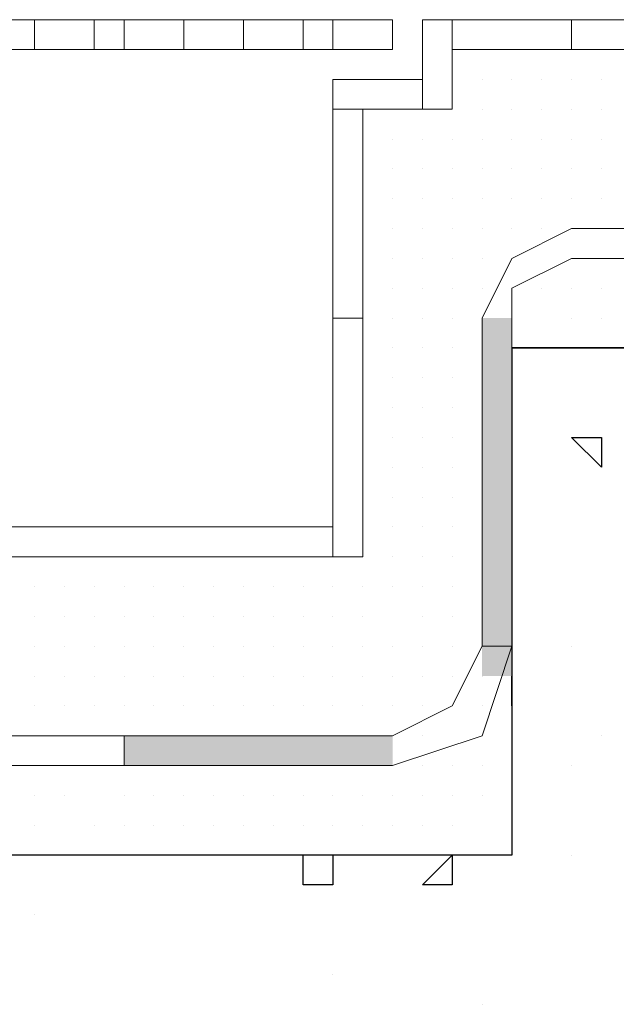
# Model space of a CAD drawing. Header units: metres. Extents: x 5.7 to 89.8, y 4 to 63.5.
# Tile 435 of 475: x 71.279 to 71.472, y 49.54 to 49.858. Entities that reach past the tile are written whole.
import ezdxf

# ---------------------------------------------------------------- set-up
doc = ezdxf.new("R2010")
doc.units = ezdxf.units.M
doc.header["$MEASUREMENT"] = 0
for name, color, linetype in [('PDF17_furn', 7, 'Continuous'), ('PDF17_hatch', 7, 'Continuous'), ('PDF17_hatch-borshi', 7, 'Continuous'), ('PDF17_Isogam', 7, 'Continuous'), ('PDF17_kaff', 7, 'Continuous')]:
    doc.layers.add(name, color=color, linetype=linetype)

msp = doc.modelspace()

# ---------------------------------------------------------------- linework, layer by layer
at = {"layer": 'PDF17_furn', "lineweight": 18}
msp.add_lwpolyline([(71.3993, 49.85751), (71.12962, 49.85751), (71.12962, 49.84788), (71.3993, 49.84788)], close=True, dxfattribs=at)
for points in [[(71.28372, 49.85751), (71.28372, 49.84788)], [(71.30298, 49.85751), (71.30298, 49.84788)], [(71.31262, 49.85751), (71.31262, 49.84788)], [(71.33188, 49.85751), (71.33188, 49.84788)], [(71.35114, 49.85751), (71.35114, 49.84788)], [(71.3704, 49.85751), (71.3704, 49.84788)], [(71.38003, 49.85751), (71.38003, 49.84788)]]:
    msp.add_lwpolyline(points, dxfattribs=at)
at = {"layer": 'PDF17_hatch', "lineweight": 25}
for points in [[(71.46671, 49.72268), (71.46671, 49.71304), (71.45708, 49.72268)], [(71.41856, 49.58784), (71.41856, 49.57821), (71.40893, 49.57821)]]:
    msp.add_lwpolyline(points, close=True, dxfattribs=at)
for points in [[(71.45708, 49.65526), (71.45708, 49.65526)], [(71.43782, 49.63599), (71.43782, 49.64563), (71.43782, 49.62636)], [(71.43782, 49.62636), (71.43782, 49.62636)], [(71.46671, 49.62636), (71.46671, 49.62636)], [(71.45708, 49.61673), (71.45708, 49.61673)], [(71.38003, 49.58784), (71.38003, 49.57821), (71.3704, 49.57821), (71.3704, 49.58784)], [(71.45708, 49.58784), (71.45708, 49.58784)], [(71.40893, 49.57821), (71.40893, 49.57821)], [(71.28372, 49.56858), (71.28372, 49.56858)], [(71.38003, 49.54931), (71.38003, 49.54931)], [(71.42819, 49.53968), (71.42819, 49.53968)]]:
    msp.add_lwpolyline(points, dxfattribs=at)
at = {"layer": 'PDF17_hatch-borshi', "lineweight": 18}
for points in [[(71.42819, 49.84788), (71.42819, 49.84788)], [(71.42819, 49.84788), (71.42819, 49.84788)], [(71.43782, 49.84788), (71.43782, 49.84788)], [(71.44745, 49.84788), (71.44745, 49.84788)], [(71.41856, 49.83825), (71.41856, 49.83825)], [(71.41856, 49.83825), (71.41856, 49.83825)], [(71.42819, 49.83825), (71.42819, 49.83825)], [(71.42819, 49.83825), (71.42819, 49.83825)], [(71.43782, 49.83825), (71.43782, 49.83825)], [(71.43782, 49.83825), (71.43782, 49.83825)], [(71.43782, 49.83825), (71.43782, 49.83825)], [(71.43782, 49.83825), (71.43782, 49.83825)], [(71.44745, 49.83825), (71.44745, 49.83825)], [(71.44745, 49.83825), (71.44745, 49.83825)], [(71.45708, 49.83825), (71.45708, 49.83825)], [(71.45708, 49.83825), (71.45708, 49.83825)], [(71.45708, 49.83825), (71.45708, 49.83825)], [(71.45708, 49.83825), (71.45708, 49.83825)], [(71.46671, 49.83825), (71.46671, 49.83825)], [(71.46671, 49.83825), (71.46671, 49.83825)], [(71.46671, 49.83825), (71.46671, 49.83825)], [(71.46671, 49.83825), (71.46671, 49.83825)], [(71.38966, 49.82862), (71.38966, 49.82862)], [(71.38966, 49.82862), (71.38966, 49.82862)], [(71.3993, 49.82862), (71.3993, 49.82862)], [(71.3993, 49.82862), (71.3993, 49.82862)], [(71.40893, 49.82862), (71.40893, 49.82862)], [(71.40893, 49.82862), (71.40893, 49.82862)], [(71.40893, 49.82862), (71.40893, 49.82862)], [(71.40893, 49.82862), (71.40893, 49.82862)], [(71.41856, 49.82862), (71.41856, 49.82862)], [(71.41856, 49.82862), (71.41856, 49.82862)], [(71.42819, 49.82862), (71.42819, 49.82862)], [(71.42819, 49.82862), (71.42819, 49.82862)], [(71.42819, 49.82862), (71.42819, 49.82862)], [(71.42819, 49.82862), (71.42819, 49.82862)], [(71.43782, 49.82862), (71.43782, 49.82862)], [(71.43782, 49.82862), (71.43782, 49.82862)], [(71.43782, 49.82862), (71.43782, 49.82862)], [(71.44745, 49.82862), (71.44745, 49.82862)], [(71.44745, 49.82862), (71.44745, 49.82862)], [(71.44745, 49.82862), (71.44745, 49.82862)], [(71.45708, 49.82862), (71.45708, 49.82862)], [(71.45708, 49.82862), (71.45708, 49.82862)], [(71.45708, 49.82862), (71.45708, 49.82862)], [(71.46671, 49.82862), (71.46671, 49.82862)], [(71.46671, 49.82862), (71.46671, 49.82862)], [(71.38966, 49.81899), (71.38966, 49.81899)], [(71.38966, 49.81899), (71.38966, 49.81899)], [(71.38966, 49.81899), (71.38966, 49.81899)], [(71.3993, 49.81899), (71.3993, 49.81899)], [(71.3993, 49.81899), (71.3993, 49.81899)], [(71.3993, 49.81899), (71.3993, 49.81899)], [(71.3993, 49.81899), (71.3993, 49.81899)], [(71.40893, 49.81899), (71.40893, 49.81899)], [(71.40893, 49.81899), (71.40893, 49.81899)], [(71.40893, 49.81899), (71.40893, 49.81899)], [(71.41856, 49.81899), (71.41856, 49.81899)], [(71.41856, 49.81899), (71.41856, 49.81899)], [(71.41856, 49.81899), (71.41856, 49.81899)], [(71.41856, 49.81899), (71.41856, 49.81899)], [(71.42819, 49.81899), (71.42819, 49.81899)], [(71.42819, 49.81899), (71.42819, 49.81899)], [(71.42819, 49.81899), (71.42819, 49.81899)], [(71.43782, 49.81899), (71.43782, 49.81899)], [(71.43782, 49.81899), (71.43782, 49.81899)], [(71.43782, 49.81899), (71.43782, 49.81899)], [(71.43782, 49.81899), (71.43782, 49.81899)], [(71.44745, 49.81899), (71.44745, 49.81899)], [(71.44745, 49.81899), (71.44745, 49.81899)], [(71.44745, 49.81899), (71.44745, 49.81899)], [(71.45708, 49.81899), (71.45708, 49.81899)], [(71.45708, 49.81899), (71.45708, 49.81899)], [(71.45708, 49.81899), (71.45708, 49.81899)], [(71.45708, 49.81899), (71.45708, 49.81899)], [(71.46671, 49.81899), (71.46671, 49.81899)], [(71.46671, 49.81899), (71.46671, 49.81899)], [(71.46671, 49.81899), (71.46671, 49.81899)], [(71.46671, 49.81899), (71.46671, 49.81899)], [(71.38966, 49.80936), (71.38966, 49.80936)], [(71.38966, 49.80936), (71.38966, 49.80936)], [(71.38966, 49.80936), (71.38966, 49.80936)], [(71.3993, 49.80936), (71.3993, 49.80936)], [(71.3993, 49.80936), (71.3993, 49.80936)], [(71.3993, 49.80936), (71.3993, 49.80936)], [(71.40893, 49.80936), (71.40893, 49.80936)], [(71.40893, 49.80936), (71.40893, 49.80936)], [(71.40893, 49.80936), (71.40893, 49.80936)], [(71.40893, 49.80936), (71.40893, 49.80936)], [(71.40893, 49.80936), (71.40893, 49.80936)], [(71.41856, 49.80936), (71.41856, 49.80936)], [(71.41856, 49.80936), (71.41856, 49.80936)], [(71.42819, 49.80936), (71.42819, 49.80936)], [(71.42819, 49.80936), (71.42819, 49.80936)], [(71.42819, 49.80936), (71.42819, 49.80936)], [(71.43782, 49.80936), (71.43782, 49.80936)], [(71.43782, 49.80936), (71.43782, 49.80936)], [(71.43782, 49.80936), (71.43782, 49.80936)], [(71.44745, 49.80936), (71.44745, 49.80936)], [(71.44745, 49.80936), (71.44745, 49.80936)], [(71.44745, 49.80936), (71.44745, 49.80936)], [(71.44745, 49.80936), (71.44745, 49.80936)], [(71.45708, 49.80936), (71.45708, 49.80936)], [(71.45708, 49.80936), (71.45708, 49.80936)], [(71.45708, 49.80936), (71.45708, 49.80936)], [(71.46671, 49.80936), (71.46671, 49.80936)], [(71.46671, 49.80936), (71.46671, 49.80936)], [(71.46671, 49.80936), (71.46671, 49.80936)], [(71.38966, 49.79972), (71.38966, 49.79972)], [(71.38966, 49.79972), (71.38966, 49.79972)], [(71.38966, 49.79972), (71.38966, 49.79972)], [(71.3993, 49.79972), (71.3993, 49.79972)], [(71.3993, 49.79972), (71.3993, 49.79972)], [(71.3993, 49.79972), (71.3993, 49.79972)], [(71.40893, 49.79972), (71.40893, 49.79972)], [(71.40893, 49.79972), (71.40893, 49.79972)], [(71.40893, 49.79972), (71.40893, 49.79972)], [(71.41856, 49.79972), (71.41856, 49.79972)], [(71.41856, 49.79972), (71.41856, 49.79972)], [(71.41856, 49.79972), (71.41856, 49.79972)], [(71.41856, 49.79972), (71.41856, 49.79972)], [(71.42819, 49.79972), (71.42819, 49.79972)], [(71.42819, 49.79972), (71.42819, 49.79972)], [(71.43782, 49.79972), (71.43782, 49.79972)], [(71.43782, 49.79972), (71.43782, 49.79972)], [(71.43782, 49.79972), (71.43782, 49.79972)], [(71.43782, 49.79972), (71.43782, 49.79972)], [(71.44745, 49.79972), (71.44745, 49.79972)], [(71.44745, 49.79972), (71.44745, 49.79972)], [(71.44745, 49.79972), (71.44745, 49.79972)], [(71.44745, 49.79972), (71.44745, 49.79972)], [(71.45708, 49.79972), (71.45708, 49.79972)], [(71.45708, 49.79972), (71.45708, 49.79972)], [(71.46671, 49.79972), (71.46671, 49.79972)], [(71.46671, 49.79972), (71.46671, 49.79972)], [(71.38966, 49.79009), (71.38966, 49.79009)], [(71.38966, 49.79009), (71.38966, 49.79009)], [(71.38966, 49.79009), (71.38966, 49.79009)], [(71.3993, 49.79009), (71.3993, 49.79009)], [(71.3993, 49.79009), (71.3993, 49.79009)], [(71.3993, 49.79009), (71.3993, 49.79009)], [(71.40893, 49.79009), (71.40893, 49.79009)], [(71.40893, 49.79009), (71.40893, 49.79009)], [(71.40893, 49.79009), (71.40893, 49.79009)], [(71.40893, 49.79009), (71.40893, 49.79009)], [(71.41856, 49.79009), (71.41856, 49.79009)], [(71.41856, 49.79009), (71.41856, 49.79009)], [(71.41856, 49.79009), (71.41856, 49.79009)], [(71.41856, 49.79009), (71.41856, 49.79009)], [(71.42819, 49.79009), (71.42819, 49.79009)], [(71.42819, 49.79009), (71.42819, 49.79009)], [(71.42819, 49.79009), (71.42819, 49.79009)], [(71.42819, 49.79009), (71.42819, 49.79009)], [(71.43782, 49.79009), (71.43782, 49.79009)], [(71.43782, 49.79009), (71.43782, 49.79009)], [(71.43782, 49.79009), (71.43782, 49.79009)], [(71.44745, 49.79009), (71.44745, 49.79009)], [(71.44745, 49.79009), (71.44745, 49.79009)], [(71.44745, 49.79009), (71.44745, 49.79009)], [(71.44745, 49.79009), (71.44745, 49.79009)], [(71.45708, 49.79009), (71.45708, 49.79009)], [(71.45708, 49.79009), (71.45708, 49.79009)], [(71.45708, 49.79009), (71.45708, 49.79009)], [(71.46671, 49.79009), (71.46671, 49.79009)], [(71.46671, 49.79009), (71.46671, 49.79009)], [(71.46671, 49.79009), (71.46671, 49.79009)], [(71.38966, 49.78046), (71.38966, 49.78046)], [(71.38966, 49.78046), (71.38966, 49.78046)], [(71.38966, 49.78046), (71.38966, 49.78046)], [(71.3993, 49.78046), (71.3993, 49.78046)], [(71.3993, 49.78046), (71.3993, 49.78046)], [(71.3993, 49.78046), (71.3993, 49.78046)], [(71.40893, 49.78046), (71.40893, 49.78046)], [(71.40893, 49.78046), (71.40893, 49.78046)], [(71.40893, 49.78046), (71.40893, 49.78046)], [(71.41856, 49.78046), (71.41856, 49.78046)], [(71.41856, 49.78046), (71.41856, 49.78046)], [(71.41856, 49.78046), (71.41856, 49.78046)], [(71.42819, 49.78046), (71.42819, 49.78046)], [(71.42819, 49.78046), (71.42819, 49.78046)], [(71.42819, 49.78046), (71.42819, 49.78046)], [(71.45708, 49.78046), (71.45708, 49.78046)], [(71.38966, 49.77083), (71.38966, 49.77083)], [(71.38966, 49.77083), (71.38966, 49.77083)], [(71.38966, 49.77083), (71.38966, 49.77083)], [(71.38966, 49.77083), (71.38966, 49.77083)], [(71.3993, 49.77083), (71.3993, 49.77083)], [(71.3993, 49.77083), (71.3993, 49.77083)], [(71.3993, 49.77083), (71.3993, 49.77083)], [(71.3993, 49.77083), (71.3993, 49.77083)], [(71.40893, 49.77083), (71.40893, 49.77083)], [(71.40893, 49.77083), (71.40893, 49.77083)], [(71.40893, 49.77083), (71.40893, 49.77083)], [(71.40893, 49.77083), (71.40893, 49.77083)], [(71.41856, 49.77083), (71.41856, 49.77083)], [(71.41856, 49.77083), (71.41856, 49.77083)], [(71.41856, 49.77083), (71.41856, 49.77083)], [(71.41856, 49.77083), (71.41856, 49.77083)], [(71.42819, 49.77083), (71.42819, 49.77083)], [(71.42819, 49.77083), (71.42819, 49.77083)], [(71.42819, 49.77083), (71.42819, 49.77083)], [(71.42819, 49.77083), (71.42819, 49.77083)], [(71.43782, 49.77083), (71.43782, 49.77083)], [(71.43782, 49.77083), (71.43782, 49.77083)], [(71.44745, 49.77083), (71.44745, 49.77083)], [(71.45708, 49.77083), (71.45708, 49.77083)], [(71.45708, 49.77083), (71.45708, 49.77083)], [(71.46671, 49.77083), (71.46671, 49.77083)], [(71.46671, 49.77083), (71.46671, 49.77083)], [(71.46671, 49.77083), (71.46671, 49.77083)], [(71.46671, 49.77083), (71.46671, 49.77083)], [(71.38966, 49.7612), (71.38966, 49.7612)], [(71.38966, 49.7612), (71.38966, 49.7612)], [(71.3993, 49.7612), (71.3993, 49.7612)], [(71.3993, 49.7612), (71.3993, 49.7612)], [(71.3993, 49.7612), (71.3993, 49.7612)], [(71.40893, 49.7612), (71.40893, 49.7612)], [(71.40893, 49.7612), (71.40893, 49.7612)], [(71.40893, 49.7612), (71.40893, 49.7612)], [(71.40893, 49.7612), (71.40893, 49.7612)], [(71.41856, 49.7612), (71.41856, 49.7612)], [(71.41856, 49.7612), (71.41856, 49.7612)], [(71.43782, 49.7612), (71.43782, 49.7612)], [(71.45708, 49.7612), (71.45708, 49.7612)], [(71.45708, 49.7612), (71.45708, 49.7612)], [(71.46671, 49.7612), (71.46671, 49.7612)], [(71.38966, 49.75157), (71.38966, 49.75157)], [(71.38966, 49.75157), (71.38966, 49.75157)], [(71.38966, 49.75157), (71.38966, 49.75157)], [(71.3993, 49.75157), (71.3993, 49.75157)], [(71.3993, 49.75157), (71.3993, 49.75157)], [(71.3993, 49.75157), (71.3993, 49.75157)], [(71.3993, 49.75157), (71.3993, 49.75157)], [(71.40893, 49.75157), (71.40893, 49.75157)], [(71.40893, 49.75157), (71.40893, 49.75157)], [(71.40893, 49.75157), (71.40893, 49.75157)], [(71.41856, 49.75157), (71.41856, 49.75157)], [(71.41856, 49.75157), (71.41856, 49.75157)], [(71.41856, 49.75157), (71.41856, 49.75157)], [(71.42819, 49.75157), (71.42819, 49.75157)], [(71.42819, 49.75157), (71.42819, 49.75157)], [(71.43782, 49.75157), (71.43782, 49.75157)], [(71.44745, 49.75157), (71.44745, 49.75157)], [(71.44745, 49.75157), (71.44745, 49.75157)], [(71.46671, 49.75157), (71.46671, 49.75157)], [(71.46671, 49.75157), (71.46671, 49.75157)], [(71.38966, 49.74194), (71.38966, 49.74194)], [(71.38966, 49.74194), (71.38966, 49.74194)], [(71.3993, 49.74194), (71.3993, 49.74194)], [(71.3993, 49.74194), (71.3993, 49.74194)], [(71.3993, 49.74194), (71.3993, 49.74194)], [(71.40893, 49.74194), (71.40893, 49.74194)], [(71.40893, 49.74194), (71.40893, 49.74194)], [(71.40893, 49.74194), (71.40893, 49.74194)], [(71.40893, 49.74194), (71.40893, 49.74194)], [(71.41856, 49.74194), (71.41856, 49.74194)], [(71.41856, 49.74194), (71.41856, 49.74194)], [(71.41856, 49.74194), (71.41856, 49.74194)], [(71.41856, 49.74194), (71.41856, 49.74194)], [(71.38966, 49.73231), (71.38966, 49.73231)], [(71.38966, 49.73231), (71.38966, 49.73231)], [(71.38966, 49.73231), (71.38966, 49.73231)], [(71.3993, 49.73231), (71.3993, 49.73231)], [(71.3993, 49.73231), (71.3993, 49.73231)], [(71.3993, 49.73231), (71.3993, 49.73231)], [(71.40893, 49.73231), (71.40893, 49.73231)], [(71.40893, 49.73231), (71.40893, 49.73231)], [(71.40893, 49.73231), (71.40893, 49.73231)], [(71.41856, 49.73231), (71.41856, 49.73231)], [(71.41856, 49.73231), (71.41856, 49.73231)], [(71.41856, 49.73231), (71.41856, 49.73231)], [(71.38966, 49.72268), (71.38966, 49.72268)], [(71.38966, 49.72268), (71.38966, 49.72268)], [(71.38966, 49.72268), (71.38966, 49.72268)], [(71.3993, 49.72268), (71.3993, 49.72268)], [(71.3993, 49.72268), (71.3993, 49.72268)], [(71.40893, 49.72268), (71.40893, 49.72268)], [(71.40893, 49.72268), (71.40893, 49.72268)], [(71.40893, 49.72268), (71.40893, 49.72268)], [(71.40893, 49.72268), (71.40893, 49.72268)], [(71.41856, 49.72268), (71.41856, 49.72268)], [(71.41856, 49.72268), (71.41856, 49.72268)], [(71.41856, 49.72268), (71.41856, 49.72268)], [(71.38966, 49.71304), (71.38966, 49.71304)], [(71.38966, 49.71304), (71.38966, 49.71304)], [(71.38966, 49.71304), (71.38966, 49.71304)], [(71.3993, 49.71304), (71.3993, 49.71304)], [(71.3993, 49.71304), (71.3993, 49.71304)], [(71.3993, 49.71304), (71.3993, 49.71304)], [(71.3993, 49.71304), (71.3993, 49.71304)], [(71.40893, 49.71304), (71.40893, 49.71304)], [(71.40893, 49.71304), (71.40893, 49.71304)], [(71.40893, 49.71304), (71.40893, 49.71304)], [(71.40893, 49.71304), (71.40893, 49.71304)], [(71.41856, 49.71304), (71.41856, 49.71304)], [(71.41856, 49.71304), (71.41856, 49.71304)], [(71.41856, 49.71304), (71.41856, 49.71304)], [(71.41856, 49.71304), (71.41856, 49.71304)], [(71.38966, 49.70341), (71.38966, 49.70341)], [(71.38966, 49.70341), (71.38966, 49.70341)], [(71.38966, 49.70341), (71.38966, 49.70341)], [(71.38966, 49.70341), (71.38966, 49.70341)], [(71.3993, 49.70341), (71.3993, 49.70341)], [(71.3993, 49.70341), (71.3993, 49.70341)], [(71.3993, 49.70341), (71.3993, 49.70341)], [(71.40893, 49.70341), (71.40893, 49.70341)], [(71.40893, 49.70341), (71.40893, 49.70341)], [(71.40893, 49.70341), (71.40893, 49.70341)], [(71.40893, 49.70341), (71.40893, 49.70341)], [(71.41856, 49.70341), (71.41856, 49.70341)], [(71.41856, 49.70341), (71.41856, 49.70341)], [(71.41856, 49.70341), (71.41856, 49.70341)], [(71.41856, 49.70341), (71.41856, 49.70341)], [(71.38966, 49.69378), (71.38966, 49.69378)], [(71.3993, 49.69378), (71.3993, 49.69378)], [(71.3993, 49.69378), (71.3993, 49.69378)], [(71.3993, 49.69378), (71.3993, 49.69378)], [(71.40893, 49.69378), (71.40893, 49.69378)], [(71.40893, 49.69378), (71.40893, 49.69378)], [(71.41856, 49.69378), (71.41856, 49.69378)], [(71.41856, 49.69378), (71.41856, 49.69378)], [(71.41856, 49.69378), (71.41856, 49.69378)], [(71.42819, 49.69378), (71.42819, 49.69378)], [(71.28372, 49.68415), (71.28372, 49.68415)], [(71.29335, 49.68415), (71.29335, 49.68415)], [(71.30298, 49.68415), (71.30298, 49.68415)], [(71.30298, 49.68415), (71.30298, 49.68415)], [(71.32225, 49.68415), (71.32225, 49.68415)], [(71.33188, 49.68415), (71.33188, 49.68415)], [(71.34151, 49.68415), (71.34151, 49.68415)], [(71.34151, 49.68415), (71.34151, 49.68415)], [(71.35114, 49.68415), (71.35114, 49.68415)], [(71.35114, 49.68415), (71.35114, 49.68415)], [(71.35114, 49.68415), (71.35114, 49.68415)], [(71.36077, 49.68415), (71.36077, 49.68415)], [(71.36077, 49.68415), (71.36077, 49.68415)], [(71.3704, 49.68415), (71.3704, 49.68415)], [(71.3704, 49.68415), (71.3704, 49.68415)], [(71.3704, 49.68415), (71.3704, 49.68415)], [(71.3704, 49.68415), (71.3704, 49.68415)], [(71.38966, 49.68415), (71.38966, 49.68415)], [(71.38966, 49.68415), (71.38966, 49.68415)], [(71.38966, 49.68415), (71.38966, 49.68415)], [(71.38966, 49.68415), (71.38966, 49.68415)], [(71.3993, 49.68415), (71.3993, 49.68415)], [(71.3993, 49.68415), (71.3993, 49.68415)], [(71.3993, 49.68415), (71.3993, 49.68415)], [(71.40893, 49.68415), (71.40893, 49.68415)], [(71.40893, 49.68415), (71.40893, 49.68415)], [(71.40893, 49.68415), (71.40893, 49.68415)], [(71.40893, 49.68415), (71.40893, 49.68415)], [(71.40893, 49.68415), (71.40893, 49.68415)], [(71.41856, 49.68415), (71.41856, 49.68415)], [(71.41856, 49.68415), (71.41856, 49.68415)], [(71.41856, 49.68415), (71.41856, 49.68415)], [(71.41856, 49.68415), (71.41856, 49.68415)], [(71.28372, 49.67452), (71.28372, 49.67452)], [(71.28372, 49.67452), (71.28372, 49.67452)], [(71.28372, 49.67452), (71.28372, 49.67452)], [(71.29335, 49.67452), (71.29335, 49.67452)], [(71.29335, 49.67452), (71.29335, 49.67452)], [(71.29335, 49.67452), (71.29335, 49.67452)], [(71.30298, 49.67452), (71.30298, 49.67452)], [(71.30298, 49.67452), (71.30298, 49.67452)], [(71.30298, 49.67452), (71.30298, 49.67452)], [(71.31262, 49.67452), (71.31262, 49.67452)], [(71.31262, 49.67452), (71.31262, 49.67452)], [(71.31262, 49.67452), (71.31262, 49.67452)], [(71.31262, 49.67452), (71.31262, 49.67452)], [(71.32225, 49.67452), (71.32225, 49.67452)], [(71.32225, 49.67452), (71.32225, 49.67452)], [(71.32225, 49.67452), (71.32225, 49.67452)], [(71.32225, 49.67452), (71.32225, 49.67452)], [(71.33188, 49.67452), (71.33188, 49.67452)], [(71.33188, 49.67452), (71.33188, 49.67452)], [(71.33188, 49.67452), (71.33188, 49.67452)], [(71.33188, 49.67452), (71.33188, 49.67452)], [(71.34151, 49.67452), (71.34151, 49.67452)], [(71.34151, 49.67452), (71.34151, 49.67452)], [(71.34151, 49.67452), (71.34151, 49.67452)], [(71.35114, 49.67452), (71.35114, 49.67452)], [(71.35114, 49.67452), (71.35114, 49.67452)], [(71.35114, 49.67452), (71.35114, 49.67452)], [(71.36077, 49.67452), (71.36077, 49.67452)], [(71.3704, 49.67452), (71.3704, 49.67452)], [(71.3704, 49.67452), (71.3704, 49.67452)], [(71.38003, 49.67452), (71.38003, 49.67452)], [(71.38003, 49.67452), (71.38003, 49.67452)], [(71.38003, 49.67452), (71.38003, 49.67452)], [(71.38003, 49.67452), (71.38003, 49.67452)], [(71.38966, 49.67452), (71.38966, 49.67452)], [(71.38966, 49.67452), (71.38966, 49.67452)], [(71.38966, 49.67452), (71.38966, 49.67452)], [(71.3993, 49.67452), (71.3993, 49.67452)], [(71.3993, 49.67452), (71.3993, 49.67452)], [(71.3993, 49.67452), (71.3993, 49.67452)], [(71.3993, 49.67452), (71.3993, 49.67452)], [(71.40893, 49.67452), (71.40893, 49.67452)], [(71.40893, 49.67452), (71.40893, 49.67452)], [(71.40893, 49.67452), (71.40893, 49.67452)], [(71.41856, 49.67452), (71.41856, 49.67452)], [(71.41856, 49.67452), (71.41856, 49.67452)], [(71.41856, 49.67452), (71.41856, 49.67452)], [(71.41856, 49.67452), (71.41856, 49.67452)], [(71.28372, 49.66489), (71.28372, 49.66489)], [(71.28372, 49.66489), (71.28372, 49.66489)], [(71.29335, 49.66489), (71.29335, 49.66489)], [(71.29335, 49.66489), (71.29335, 49.66489)], [(71.30298, 49.66489), (71.30298, 49.66489)], [(71.30298, 49.66489), (71.30298, 49.66489)], [(71.30298, 49.66489), (71.30298, 49.66489)], [(71.31262, 49.66489), (71.31262, 49.66489)], [(71.31262, 49.66489), (71.31262, 49.66489)], [(71.31262, 49.66489), (71.31262, 49.66489)], [(71.32225, 49.66489), (71.32225, 49.66489)], [(71.32225, 49.66489), (71.32225, 49.66489)], [(71.32225, 49.66489), (71.32225, 49.66489)], [(71.32225, 49.66489), (71.32225, 49.66489)], [(71.33188, 49.66489), (71.33188, 49.66489)], [(71.33188, 49.66489), (71.33188, 49.66489)], [(71.33188, 49.66489), (71.33188, 49.66489)], [(71.34151, 49.66489), (71.34151, 49.66489)], [(71.34151, 49.66489), (71.34151, 49.66489)], [(71.34151, 49.66489), (71.34151, 49.66489)], [(71.34151, 49.66489), (71.34151, 49.66489)], [(71.35114, 49.66489), (71.35114, 49.66489)], [(71.35114, 49.66489), (71.35114, 49.66489)], [(71.35114, 49.66489), (71.35114, 49.66489)], [(71.36077, 49.66489), (71.36077, 49.66489)], [(71.36077, 49.66489), (71.36077, 49.66489)], [(71.36077, 49.66489), (71.36077, 49.66489)], [(71.3704, 49.66489), (71.3704, 49.66489)], [(71.3704, 49.66489), (71.3704, 49.66489)], [(71.3704, 49.66489), (71.3704, 49.66489)], [(71.38003, 49.66489), (71.38003, 49.66489)], [(71.38003, 49.66489), (71.38003, 49.66489)], [(71.38966, 49.66489), (71.38966, 49.66489)], [(71.38966, 49.66489), (71.38966, 49.66489)], [(71.38966, 49.66489), (71.38966, 49.66489)], [(71.40893, 49.66489), (71.40893, 49.66489)], [(71.40893, 49.66489), (71.40893, 49.66489)], [(71.40893, 49.66489), (71.40893, 49.66489)], [(71.40893, 49.66489), (71.40893, 49.66489)], [(71.41856, 49.66489), (71.41856, 49.66489)], [(71.41856, 49.66489), (71.41856, 49.66489)], [(71.41856, 49.66489), (71.41856, 49.66489)], [(71.28372, 49.65526), (71.28372, 49.65526)], [(71.28372, 49.65526), (71.28372, 49.65526)], [(71.28372, 49.65526), (71.28372, 49.65526)], [(71.28372, 49.65526), (71.28372, 49.65526)], [(71.29335, 49.65526), (71.29335, 49.65526)], [(71.29335, 49.65526), (71.29335, 49.65526)], [(71.29335, 49.65526), (71.29335, 49.65526)], [(71.29335, 49.65526), (71.29335, 49.65526)], [(71.30298, 49.65526), (71.30298, 49.65526)], [(71.30298, 49.65526), (71.30298, 49.65526)], [(71.30298, 49.65526), (71.30298, 49.65526)], [(71.31262, 49.65526), (71.31262, 49.65526)], [(71.31262, 49.65526), (71.31262, 49.65526)], [(71.31262, 49.65526), (71.31262, 49.65526)], [(71.32225, 49.65526), (71.32225, 49.65526)], [(71.32225, 49.65526), (71.32225, 49.65526)], [(71.32225, 49.65526), (71.32225, 49.65526)], [(71.33188, 49.65526), (71.33188, 49.65526)], [(71.33188, 49.65526), (71.33188, 49.65526)], [(71.33188, 49.65526), (71.33188, 49.65526)], [(71.34151, 49.65526), (71.34151, 49.65526)], [(71.34151, 49.65526), (71.34151, 49.65526)], [(71.34151, 49.65526), (71.34151, 49.65526)], [(71.34151, 49.65526), (71.34151, 49.65526)], [(71.35114, 49.65526), (71.35114, 49.65526)], [(71.35114, 49.65526), (71.35114, 49.65526)], [(71.35114, 49.65526), (71.35114, 49.65526)], [(71.35114, 49.65526), (71.35114, 49.65526)], [(71.35114, 49.65526), (71.35114, 49.65526)], [(71.36077, 49.65526), (71.36077, 49.65526)], [(71.36077, 49.65526), (71.36077, 49.65526)], [(71.36077, 49.65526), (71.36077, 49.65526)], [(71.36077, 49.65526), (71.36077, 49.65526)], [(71.3704, 49.65526), (71.3704, 49.65526)], [(71.3704, 49.65526), (71.3704, 49.65526)], [(71.3704, 49.65526), (71.3704, 49.65526)], [(71.38003, 49.65526), (71.38003, 49.65526)], [(71.38003, 49.65526), (71.38003, 49.65526)], [(71.38003, 49.65526), (71.38003, 49.65526)], [(71.38003, 49.65526), (71.38003, 49.65526)], [(71.38966, 49.65526), (71.38966, 49.65526)], [(71.38966, 49.65526), (71.38966, 49.65526)], [(71.38966, 49.65526), (71.38966, 49.65526)], [(71.3993, 49.65526), (71.3993, 49.65526)], [(71.3993, 49.65526), (71.3993, 49.65526)], [(71.3993, 49.65526), (71.3993, 49.65526)], [(71.3993, 49.65526), (71.3993, 49.65526)], [(71.40893, 49.65526), (71.40893, 49.65526)], [(71.40893, 49.65526), (71.40893, 49.65526)], [(71.40893, 49.65526), (71.40893, 49.65526)], [(71.40893, 49.65526), (71.40893, 49.65526)], [(71.41856, 49.65526), (71.41856, 49.65526)], [(71.41856, 49.65526), (71.41856, 49.65526)], [(71.41856, 49.65526), (71.41856, 49.65526)], [(71.41856, 49.65526), (71.41856, 49.65526)], [(71.41856, 49.65526), (71.41856, 49.65526)], [(71.42819, 49.65526), (71.42819, 49.65526)], [(71.28372, 49.64563), (71.28372, 49.64563)], [(71.28372, 49.64563), (71.28372, 49.64563)], [(71.28372, 49.64563), (71.28372, 49.64563)], [(71.29335, 49.64563), (71.29335, 49.64563)], [(71.29335, 49.64563), (71.29335, 49.64563)], [(71.29335, 49.64563), (71.29335, 49.64563)], [(71.29335, 49.64563), (71.29335, 49.64563)], [(71.30298, 49.64563), (71.30298, 49.64563)], [(71.30298, 49.64563), (71.30298, 49.64563)], [(71.30298, 49.64563), (71.30298, 49.64563)], [(71.31262, 49.64563), (71.31262, 49.64563)], [(71.31262, 49.64563), (71.31262, 49.64563)], [(71.31262, 49.64563), (71.31262, 49.64563)], [(71.31262, 49.64563), (71.31262, 49.64563)], [(71.32225, 49.64563), (71.32225, 49.64563)], [(71.32225, 49.64563), (71.32225, 49.64563)], [(71.32225, 49.64563), (71.32225, 49.64563)], [(71.32225, 49.64563), (71.32225, 49.64563)], [(71.32225, 49.64563), (71.32225, 49.64563)], [(71.33188, 49.64563), (71.33188, 49.64563)], [(71.33188, 49.64563), (71.33188, 49.64563)], [(71.33188, 49.64563), (71.33188, 49.64563)], [(71.33188, 49.64563), (71.33188, 49.64563)], [(71.34151, 49.64563), (71.34151, 49.64563)], [(71.34151, 49.64563), (71.34151, 49.64563)], [(71.34151, 49.64563), (71.34151, 49.64563)], [(71.35114, 49.64563), (71.35114, 49.64563)], [(71.35114, 49.64563), (71.35114, 49.64563)], [(71.36077, 49.64563), (71.36077, 49.64563)], [(71.36077, 49.64563), (71.36077, 49.64563)], [(71.3704, 49.64563), (71.3704, 49.64563)], [(71.3704, 49.64563), (71.3704, 49.64563)], [(71.3704, 49.64563), (71.3704, 49.64563)], [(71.38003, 49.64563), (71.38003, 49.64563)], [(71.38003, 49.64563), (71.38003, 49.64563)], [(71.38003, 49.64563), (71.38003, 49.64563)], [(71.38966, 49.64563), (71.38966, 49.64563)], [(71.38966, 49.64563), (71.38966, 49.64563)], [(71.38966, 49.64563), (71.38966, 49.64563)], [(71.38966, 49.64563), (71.38966, 49.64563)], [(71.3993, 49.64563), (71.3993, 49.64563)], [(71.3993, 49.64563), (71.3993, 49.64563)], [(71.40893, 49.64563), (71.40893, 49.64563)], [(71.40893, 49.64563), (71.40893, 49.64563)], [(71.40893, 49.64563), (71.40893, 49.64563)], [(71.40893, 49.64563), (71.40893, 49.64563)], [(71.41856, 49.64563), (71.41856, 49.64563)], [(71.41856, 49.64563), (71.41856, 49.64563)], [(71.41856, 49.64563), (71.41856, 49.64563)], [(71.42819, 49.64563), (71.42819, 49.64563)], [(71.28372, 49.63599), (71.28372, 49.63599)], [(71.28372, 49.63599), (71.28372, 49.63599)], [(71.28372, 49.63599), (71.28372, 49.63599)], [(71.29335, 49.63599), (71.29335, 49.63599)], [(71.29335, 49.63599), (71.29335, 49.63599)], [(71.29335, 49.63599), (71.29335, 49.63599)], [(71.29335, 49.63599), (71.29335, 49.63599)], [(71.29335, 49.63599), (71.29335, 49.63599)], [(71.30298, 49.63599), (71.30298, 49.63599)], [(71.30298, 49.63599), (71.30298, 49.63599)], [(71.30298, 49.63599), (71.30298, 49.63599)], [(71.31262, 49.63599), (71.31262, 49.63599)], [(71.31262, 49.63599), (71.31262, 49.63599)], [(71.31262, 49.63599), (71.31262, 49.63599)], [(71.31262, 49.63599), (71.31262, 49.63599)], [(71.32225, 49.63599), (71.32225, 49.63599)], [(71.32225, 49.63599), (71.32225, 49.63599)], [(71.32225, 49.63599), (71.32225, 49.63599)], [(71.32225, 49.63599), (71.32225, 49.63599)], [(71.32225, 49.63599), (71.32225, 49.63599)], [(71.33188, 49.63599), (71.33188, 49.63599)], [(71.33188, 49.63599), (71.33188, 49.63599)], [(71.33188, 49.63599), (71.33188, 49.63599)], [(71.33188, 49.63599), (71.33188, 49.63599)], [(71.33188, 49.63599), (71.33188, 49.63599)], [(71.34151, 49.63599), (71.34151, 49.63599)], [(71.34151, 49.63599), (71.34151, 49.63599)], [(71.34151, 49.63599), (71.34151, 49.63599)], [(71.34151, 49.63599), (71.34151, 49.63599)], [(71.35114, 49.63599), (71.35114, 49.63599)], [(71.35114, 49.63599), (71.35114, 49.63599)], [(71.35114, 49.63599), (71.35114, 49.63599)], [(71.35114, 49.63599), (71.35114, 49.63599)], [(71.36077, 49.63599), (71.36077, 49.63599)], [(71.36077, 49.63599), (71.36077, 49.63599)], [(71.36077, 49.63599), (71.36077, 49.63599)], [(71.36077, 49.63599), (71.36077, 49.63599)], [(71.3704, 49.63599), (71.3704, 49.63599)], [(71.3704, 49.63599), (71.3704, 49.63599)], [(71.3704, 49.63599), (71.3704, 49.63599)], [(71.38003, 49.63599), (71.38003, 49.63599)], [(71.38003, 49.63599), (71.38003, 49.63599)], [(71.38003, 49.63599), (71.38003, 49.63599)], [(71.38966, 49.63599), (71.38966, 49.63599)], [(71.38966, 49.63599), (71.38966, 49.63599)], [(71.3993, 49.63599), (71.3993, 49.63599)], [(71.3993, 49.63599), (71.3993, 49.63599)], [(71.3993, 49.63599), (71.3993, 49.63599)], [(71.3993, 49.63599), (71.3993, 49.63599)], [(71.3993, 49.63599), (71.3993, 49.63599)], [(71.40893, 49.63599), (71.40893, 49.63599)], [(71.40893, 49.63599), (71.40893, 49.63599)], [(71.40893, 49.63599), (71.40893, 49.63599)], [(71.40893, 49.63599), (71.40893, 49.63599)], [(71.41856, 49.63599), (71.41856, 49.63599)], [(71.41856, 49.63599), (71.41856, 49.63599)], [(71.42819, 49.63599), (71.42819, 49.63599)], [(71.43782, 49.63599), (71.43782, 49.63599)], [(71.28372, 49.62636), (71.28372, 49.62636)], [(71.28372, 49.62636), (71.28372, 49.62636)], [(71.29335, 49.62636), (71.29335, 49.62636)], [(71.29335, 49.62636), (71.29335, 49.62636)], [(71.31262, 49.62636), (71.31262, 49.62636)], [(71.36077, 49.62636), (71.36077, 49.62636)], [(71.38966, 49.62636), (71.38966, 49.62636)], [(71.3993, 49.62636), (71.3993, 49.62636)], [(71.40893, 49.62636), (71.40893, 49.62636)], [(71.42819, 49.62636), (71.42819, 49.62636)], [(71.42819, 49.62636), (71.42819, 49.62636)], [(71.28372, 49.61673), (71.28372, 49.61673)], [(71.28372, 49.61673), (71.28372, 49.61673)], [(71.29335, 49.61673), (71.29335, 49.61673)], [(71.30298, 49.61673), (71.30298, 49.61673)], [(71.30298, 49.61673), (71.30298, 49.61673)], [(71.30298, 49.61673), (71.30298, 49.61673)], [(71.31262, 49.61673), (71.31262, 49.61673)], [(71.32225, 49.61673), (71.32225, 49.61673)], [(71.32225, 49.61673), (71.32225, 49.61673)], [(71.33188, 49.61673), (71.33188, 49.61673)], [(71.33188, 49.61673), (71.33188, 49.61673)], [(71.35114, 49.61673), (71.35114, 49.61673)], [(71.35114, 49.61673), (71.35114, 49.61673)], [(71.36077, 49.61673), (71.36077, 49.61673)], [(71.3704, 49.61673), (71.3704, 49.61673)], [(71.38003, 49.61673), (71.38003, 49.61673)], [(71.38966, 49.61673), (71.38966, 49.61673)], [(71.3993, 49.61673), (71.3993, 49.61673)], [(71.40893, 49.61673), (71.40893, 49.61673)], [(71.41856, 49.61673), (71.41856, 49.61673)], [(71.41856, 49.61673), (71.41856, 49.61673)], [(71.42819, 49.61673), (71.42819, 49.61673)], [(71.28372, 49.6071), (71.28372, 49.6071)], [(71.29335, 49.6071), (71.29335, 49.6071)], [(71.29335, 49.6071), (71.29335, 49.6071)], [(71.29335, 49.6071), (71.29335, 49.6071)], [(71.31262, 49.6071), (71.31262, 49.6071)], [(71.32225, 49.6071), (71.32225, 49.6071)], [(71.32225, 49.6071), (71.32225, 49.6071)], [(71.33188, 49.6071), (71.33188, 49.6071)], [(71.34151, 49.6071), (71.34151, 49.6071)], [(71.35114, 49.6071), (71.35114, 49.6071)], [(71.36077, 49.6071), (71.36077, 49.6071)], [(71.36077, 49.6071), (71.36077, 49.6071)], [(71.3704, 49.6071), (71.3704, 49.6071)], [(71.3704, 49.6071), (71.3704, 49.6071)], [(71.38003, 49.6071), (71.38003, 49.6071)], [(71.38003, 49.6071), (71.38003, 49.6071)], [(71.38003, 49.6071), (71.38003, 49.6071)], [(71.38966, 49.6071), (71.38966, 49.6071)], [(71.3993, 49.6071), (71.3993, 49.6071)], [(71.3993, 49.6071), (71.3993, 49.6071)], [(71.3993, 49.6071), (71.3993, 49.6071)], [(71.40893, 49.6071), (71.40893, 49.6071)], [(71.40893, 49.6071), (71.40893, 49.6071)], [(71.41856, 49.6071), (71.41856, 49.6071)], [(71.42819, 49.6071), (71.42819, 49.6071)], [(71.42819, 49.6071), (71.42819, 49.6071)], [(71.42819, 49.6071), (71.42819, 49.6071)], [(71.42819, 49.6071), (71.42819, 49.6071)], [(71.28372, 49.59747), (71.28372, 49.59747)], [(71.28372, 49.59747), (71.28372, 49.59747)], [(71.30298, 49.59747), (71.30298, 49.59747)], [(71.30298, 49.59747), (71.30298, 49.59747)], [(71.30298, 49.59747), (71.30298, 49.59747)], [(71.31262, 49.59747), (71.31262, 49.59747)], [(71.31262, 49.59747), (71.31262, 49.59747)], [(71.31262, 49.59747), (71.31262, 49.59747)], [(71.32225, 49.59747), (71.32225, 49.59747)], [(71.33188, 49.59747), (71.33188, 49.59747)], [(71.33188, 49.59747), (71.33188, 49.59747)], [(71.33188, 49.59747), (71.33188, 49.59747)], [(71.34151, 49.59747), (71.34151, 49.59747)], [(71.34151, 49.59747), (71.34151, 49.59747)], [(71.34151, 49.59747), (71.34151, 49.59747)], [(71.35114, 49.59747), (71.35114, 49.59747)], [(71.35114, 49.59747), (71.35114, 49.59747)], [(71.36077, 49.59747), (71.36077, 49.59747)], [(71.36077, 49.59747), (71.36077, 49.59747)], [(71.3704, 49.59747), (71.3704, 49.59747)], [(71.3704, 49.59747), (71.3704, 49.59747)], [(71.3704, 49.59747), (71.3704, 49.59747)], [(71.38003, 49.59747), (71.38003, 49.59747)], [(71.38966, 49.59747), (71.38966, 49.59747)], [(71.3993, 49.59747), (71.3993, 49.59747)], [(71.40893, 49.59747), (71.40893, 49.59747)], [(71.41856, 49.59747), (71.41856, 49.59747)], [(71.41856, 49.59747), (71.41856, 49.59747)], [(71.28372, 49.58784), (71.28372, 49.58784)], [(71.29335, 49.58784), (71.29335, 49.58784)], [(71.31262, 49.58784), (71.31262, 49.58784)], [(71.34151, 49.58784), (71.34151, 49.58784)], [(71.34151, 49.58784), (71.34151, 49.58784)], [(71.36077, 49.58784), (71.36077, 49.58784)], [(71.38003, 49.58784), (71.38003, 49.58784)], [(71.40893, 49.58784), (71.40893, 49.58784)], [(71.40893, 49.58784), (71.40893, 49.58784)], [(71.41856, 49.58784), (71.41856, 49.58784)], [(71.42819, 49.58784), (71.42819, 49.58784)], [(71.42819, 49.58784), (71.42819, 49.58784)], [(71.43782, 49.58784), (71.43782, 49.58784)]]:
    msp.add_lwpolyline(points, dxfattribs=at)
at = {"layer": 'PDF17_Isogam', "lineweight": 13}
for points in [[(71.43782, 49.75157), (71.43782, 49.7612), (71.43782, 49.77083), (71.45708, 49.78046), (72.8825, 49.78046), (72.8825, 49.79009), (71.45708, 49.79009), (71.43782, 49.78046), (71.42819, 49.7612), (71.42819, 49.65526), (71.41856, 49.63599), (71.3993, 49.62636), (71.12962, 49.62636), (71.11999, 49.63599), (71.11036, 49.65526), (71.11036, 49.7612), (71.10073, 49.78046), (71.08147, 49.79009), (70.81179, 49.79009), (70.79253, 49.78046), (70.7829, 49.75157)], [(71.11036, 49.65526), (71.10073, 49.65526), (71.11036, 49.62636), (71.12962, 49.61673), (71.3993, 49.61673), (71.42819, 49.62636), (71.43782, 49.65526), (71.42819, 49.65526)], [(71.31262, 49.62636), (71.31262, 49.61673)]]:
    msp.add_lwpolyline(points, dxfattribs=at)
at = {"layer": 'PDF17_Isogam', "transparency": 33554559}
for points in [[(71.42819, 49.64563), (71.43782, 49.64563), (71.42819, 49.7612)], [(71.43782, 49.64563), (71.42819, 49.7612), (71.43782, 49.7612)], [(71.31262, 49.61673), (71.3993, 49.61673), (71.31262, 49.62636)], [(71.3993, 49.61673), (71.31262, 49.62636), (71.3993, 49.62636)]]:
    msp.add_solid(points, dxfattribs=at)
at = {"layer": 'PDF17_kaff', "lineweight": 20}
for points in [[(71.41856, 49.85751), (71.41856, 49.82862), (71.38003, 49.82862)], [(71.41856, 49.84788), (72.79582, 49.84788), (72.79582, 49.85751), (71.40893, 49.85751), (71.40893, 49.82862)], [(71.45708, 49.85751), (71.45708, 49.84788)], [(71.15852, 49.83825), (71.15852, 49.69378), (71.38003, 49.69378), (71.38003, 49.83825)], [(71.40893, 49.83825), (71.38003, 49.83825), (71.40893, 49.83825)], [(71.14888, 49.82862), (71.14888, 49.68415), (71.38966, 49.68415), (71.38966, 49.82862)], [(71.38003, 49.7612), (71.38966, 49.7612)], [(71.38003, 49.69378), (71.38003, 49.68415)]]:
    msp.add_lwpolyline(points, dxfattribs=at)
at = {"layer": 'PDF17_kaff', "lineweight": 30}
for points in [[(71.43782, 49.75157), (71.43782, 49.58784), (71.10073, 49.58784)], [(72.92103, 49.75157), (71.43782, 49.75157), (72.83434, 49.75157)]]:
    msp.add_lwpolyline(points, dxfattribs=at)

doc.saveas('drawing.dxf')
